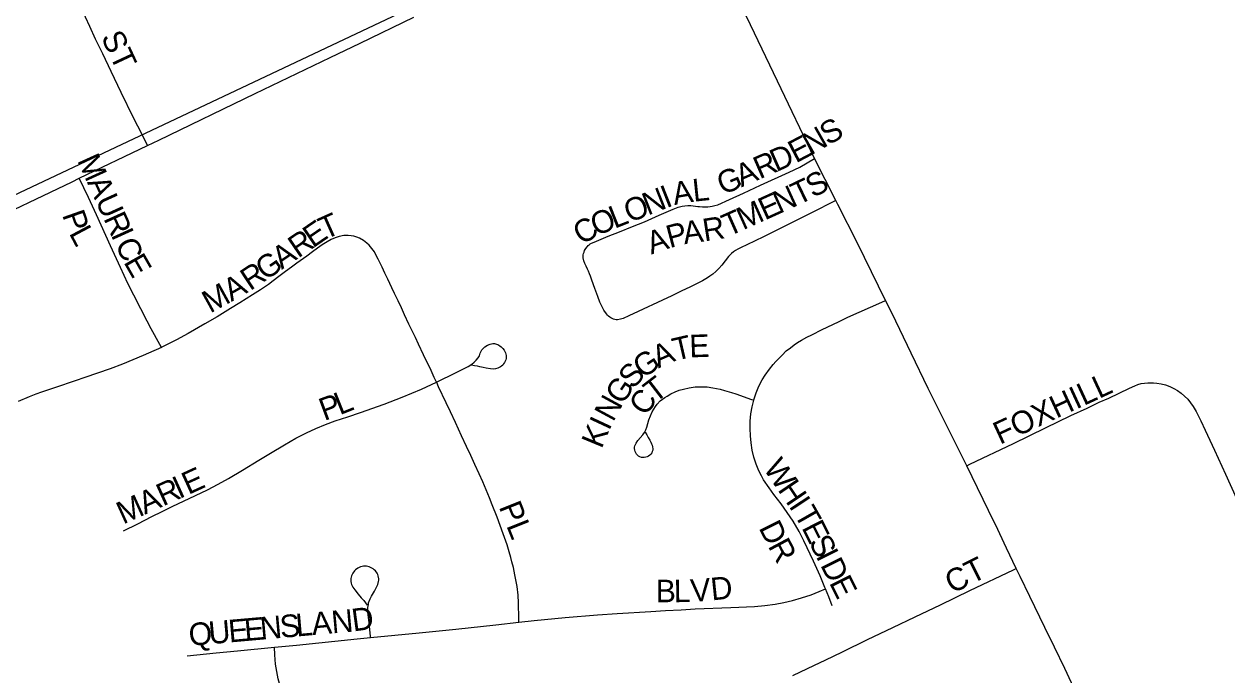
# Model space of a CAD drawing. Extents: x 1443599 to 1910620, y 1028088 to 1361369.
# Drawn here: x 1660181 to 1662843, y 1291899 to 1293339 of the extents above; entities that cross this region are included whole.
import ezdxf

# ---------------------------------------------------------------- set-up
doc = ezdxf.new("R2010")
doc.units = 0
for name, color, linetype in [('GM_X_City_Street', 7, 'Continuous'), ('GM_X_City_Street_Text', 7, 'Continuous'), ('GM_X_Section', 7, 'Continuous'), ('GM_X_State_Route', 7, 'Continuous')]:
    doc.layers.add(name, color=color, linetype=linetype)

msp = doc.modelspace()

# ---------------------------------------------------------------- linework, layer by layer
at = {"layer": 'GM_X_City_Street'}
for points in [[(1660454.7, 1293070.2), (1660442.3, 1293094.5), (1660423.6, 1293131.2), (1660395.8, 1293187.6), (1660373.8, 1293233.8), (1660355.5, 1293272.6), (1660339.3, 1293305.5), (1660327.1, 1293333.6), (1660317.3, 1293353.9), (1660309.3, 1293370.7), (1660297.5, 1293394.2), (1660282.1, 1293426.4), (1660272.8, 1293445.4), (1660248.4, 1293496), (1660225.7, 1293544.3), (1660167.3, 1293665.5), (1660165.3, 1293669.6)], [(1660924.9, 1293296.8), (1661043.8, 1293353.8)], [(1660454.7, 1293070.2), (1660479.8, 1293082.3), (1660692.6, 1293185.2), (1660858.3, 1293264.9), (1660924.9, 1293296.8)], [(1660303.2, 1292997.8), (1660454.7, 1293070.2)], [(1661977.3, 1292948.6), (1661921.7, 1292920.6), (1661885.4, 1292902.3), (1661851.5, 1292885.3), (1661817.6, 1292868.2), (1661780.6, 1292850.5), (1661767.6, 1292844.3), (1661760.8, 1292841), (1661755.6, 1292838.2), (1661750.7, 1292834.9), (1661746.2, 1292831.1), (1661740.1, 1292824.5), (1661732.8, 1292814.9), (1661725.2, 1292805.3), (1661718.8, 1292798.2), (1661711.7, 1292791.4), (1661704.9, 1292785.9), (1661698.4, 1292781), (1661693.4, 1292777.8), (1661682.1, 1292771.2), (1661670.7, 1292764.9), (1661655.9, 1292757.6), (1661635, 1292747.9), (1661614.3, 1292737.9), (1661593.6, 1292727.8), (1661540.1, 1292702.7), (1661519.2, 1292693.1), (1661507, 1292687.8), (1661500.8, 1292685.8), (1661494.4, 1292684.8), (1661491.3, 1292684.7), (1661488.3, 1292685), (1661485.3, 1292685.9), (1661482.3, 1292687.2), (1661479.7, 1292688.8), (1661477.1, 1292690.6), (1661474.5, 1292692.5), (1661471.9, 1292695.1), (1661469.7, 1292697.9), (1661464.2, 1292706), (1661459.3, 1292714.6), (1661455.3, 1292723.5), (1661450.5, 1292736.3), (1661444.2, 1292753.6), (1661437.2, 1292772.6), (1661434.2, 1292781.1), (1661432.1, 1292786.6), (1661430.1, 1292792.1), (1661428.1, 1292797), (1661425.2, 1292803.1), (1661422, 1292809.1), (1661419.7, 1292815.3), (1661418.5, 1292821.7), (1661418.4, 1292825), (1661418.6, 1292828.3), (1661419.2, 1292831.5), (1661420.2, 1292834.6), (1661421.5, 1292837.6), (1661424.2, 1292842.6), (1661426.8, 1292846.2), (1661429.2, 1292848.9), (1661431.2, 1292850.8), (1661433.7, 1292852.8), (1661436.5, 1292854.4), (1661442.6, 1292856.5), (1661473.9, 1292869.3), (1661498.6, 1292879.3), (1661527.2, 1292890.9), (1661553.8, 1292901.7), (1661586.7, 1292916), (1661607.4, 1292925.3), (1661617.4, 1292929.7), (1661628.5, 1292933.7), (1661631.5, 1292934.6), (1661637.3, 1292936), (1661643.5, 1292937), (1661649.9, 1292937.5), (1661656.5, 1292937.3), (1661671.7, 1292935.4), (1661675.9, 1292935.3), (1661682.2, 1292934.8), (1661687, 1292934.8), (1661693.9, 1292934.8), (1661699.1, 1292935.2), (1661703.7, 1292936.1), (1661709.9, 1292937.3), (1661716.2, 1292939.2), (1661741.9, 1292950.9), (1661773.1, 1292965.1), (1661810.7, 1292982.2), (1661874.2, 1293011.1), (1661898, 1293022.6), (1661929.9, 1293041.5)], [(1659882.6, 1292796.2), (1659884.8, 1292797.2), (1660080.1, 1292891), (1660287.4, 1292990.2), (1660303.2, 1292997.8)], [(1660485.3, 1292623.7), (1660481.9, 1292629.7), (1660462.3, 1292664.4), (1660453.6, 1292681.4), (1660439.6, 1292708.9), (1660424.1, 1292738.9), (1660411, 1292764.7), (1660394.3, 1292800), (1660372.9, 1292848.1), (1660341.9, 1292917.1), (1660323.7, 1292955), (1660303.2, 1292997.8)], [(1661094, 1292546.6), (1661088.6, 1292557.4), (1661081.8, 1292572.3), (1661065.1, 1292607.5), (1661054, 1292631), (1661047, 1292645.7), (1661032.9, 1292674.7), (1661023.3, 1292695.9), (1661016.5, 1292710.8), (1661008.8, 1292726.9), (1661001.2, 1292742.9), (1660995.1, 1292755.5), (1660985.8, 1292774.7), (1660979.4, 1292788), (1660973.4, 1292801), (1660968.1, 1292811.5), (1660964.7, 1292818.8), (1660961.2, 1292825.8), (1660956.4, 1292834.9), (1660951, 1292842.1), (1660944.7, 1292849.6), (1660940, 1292854.1), (1660932.1, 1292860), (1660923.5, 1292864.9), (1660917.5, 1292867.5), (1660911.2, 1292869.5), (1660904.8, 1292870.7), (1660898.3, 1292871.2), (1660888.5, 1292870.8), (1660878.8, 1292869), (1660869.4, 1292866.1), (1660860.4, 1292862.2), (1660851.7, 1292857.5), (1660840.8, 1292850.3), (1660830.8, 1292843.1), (1660819.5, 1292835), (1660806.6, 1292825.7), (1660784.8, 1292809.7), (1660773.1, 1292801.4), (1660759.6, 1292791.2), (1660745.3, 1292780.5), (1660732.7, 1292771), (1660721.9, 1292763.1), (1660704.1, 1292751), (1660686.7, 1292740.1), (1660672.8, 1292731), (1660658.9, 1292722.3), (1660638, 1292709.5), (1660608.6, 1292691.4), (1660581.6, 1292675.8), (1660544.7, 1292654.4), (1660518.7, 1292640.4), (1660486.4, 1292624.3), (1660485.3, 1292623.7)], [(1661795.8, 1292507.1), (1661796, 1292507.7), (1661801, 1292522.8), (1661807.1, 1292537.6), (1661814.4, 1292551.8), (1661821.1, 1292562.6), (1661830.4, 1292575.6), (1661838.5, 1292585.6), (1661844.9, 1292592.8), (1661858.3, 1292606.8), (1661867.6, 1292615.7), (1661876.8, 1292622.8), (1661884.9, 1292629.4), (1661892.7, 1292634.6), (1661901.5, 1292639.8), (1661913.3, 1292646.3), (1661923.9, 1292651.5), (1661947.1, 1292663.3), (1661983.5, 1292680.2), (1662003.7, 1292690.3), (1662078.7, 1292723.7), (1662087.3, 1292727.5)], [(1660485.3, 1292623.7), (1660456.6, 1292610.7), (1660444.5, 1292605.5), (1660399.1, 1292586.7), (1660371.5, 1292576.2), (1660315.7, 1292556.8), (1660294, 1292549.4), (1660250.5, 1292535), (1660219.7, 1292524.3), (1660207.6, 1292520.2), (1660192.6, 1292514.6), (1660168.6, 1292504.3)], [(1661094, 1292546.6), (1661137.3, 1292567.9), (1661163.5, 1292581.6), (1661171.8, 1292586.9), (1661177.1, 1292590.8), (1661181.8, 1292595.2), (1661185.7, 1292600.4), (1661188.7, 1292605.1), (1661190.7, 1292611.2), (1661192.5, 1292615.2), (1661194.3, 1292618), (1661198.5, 1292622.9), (1661201, 1292625), (1661206.5, 1292628.5), (1661212.7, 1292630.9), (1661218.5, 1292632), (1661222.4, 1292632), (1661226.4, 1292631), (1661229.6, 1292629.9), (1661233.8, 1292627.1), (1661237.1, 1292624.8), (1661240.6, 1292621.5), (1661243.2, 1292617.7), (1661244.8, 1292614.9), (1661246.2, 1292611.9), (1661247.2, 1292608.7), (1661247.9, 1292605.6), (1661248.1, 1292602.3), (1661247.6, 1292599.1), (1661246.9, 1292595.9), (1661245.7, 1292592.9), (1661244.2, 1292589.9), (1661242.3, 1292587.2), (1661240.2, 1292584.7), (1661237.8, 1292582.5), (1661235.1, 1292580.7), (1661229.2, 1292577.8), (1661224.3, 1292576.5), (1661219.6, 1292575.8), (1661213, 1292576), (1661203.4, 1292577.9), (1661196.9, 1292579.2), (1661189.9, 1292580.7), (1661184.4, 1292581.8), (1661178.2, 1292583.1), (1661170.9, 1292584.6)], [(1660401.2, 1292218), (1660432.8, 1292233.4), (1660463.7, 1292249.3), (1660487.1, 1292260.9), (1660510.7, 1292272.3), (1660534.4, 1292283.6), (1660587.5, 1292308.9), (1660610.9, 1292320.8), (1660633.9, 1292333.4), (1660664.8, 1292352), (1660701, 1292374.4), (1660726.2, 1292389.8), (1660757.2, 1292408.2), (1660782.9, 1292422.7), (1660806.3, 1292434.7), (1660827.1, 1292444.2), (1660848.2, 1292453.2), (1660869.7, 1292461.2), (1660897.7, 1292470.1), (1660925.6, 1292479.6), (1660978.2, 1292498.1), (1661018, 1292513.3), (1661060.5, 1292531), (1661094, 1292546.6)], [(1661276.1, 1292016), (1661275.9, 1292023.4), (1661274.9, 1292058.4), (1661274.2, 1292075.9), (1661272, 1292095), (1661269.4, 1292109.7), (1661267.3, 1292120.6), (1661263.8, 1292136.5), (1661260.8, 1292149.2), (1661258.2, 1292158.6), (1661254.6, 1292171.2), (1661249.8, 1292186.9), (1661241.4, 1292211.6), (1661227.8, 1292248.2), (1661217.1, 1292275.6), (1661211.1, 1292290.7), (1661204, 1292308.5), (1661196.3, 1292326.3), (1661188.3, 1292343.9), (1661178.8, 1292364.3), (1661169.4, 1292384.4), (1661160, 1292404.7), (1661148.9, 1292428), (1661135.6, 1292457.3), (1661124.8, 1292480.8), (1661115.1, 1292501.4), (1661098.5, 1292536.8), (1661094.4, 1292545.7), (1661094, 1292546.6)], [(1662267.3, 1292362), (1662273.9, 1292365.1), (1662370.3, 1292411.1), (1662441, 1292445.9), (1662497.4, 1292472.7), (1662533.1, 1292489.3), (1662559.6, 1292502.2), (1662581.6, 1292511.6), (1662626.9, 1292533.2), (1662638.8, 1292538.8), (1662645.7, 1292541.4), (1662653.1, 1292543.5), (1662660.5, 1292544.6), (1662667.8, 1292545.6), (1662674.7, 1292545.1), (1662680, 1292545.1), (1662687.5, 1292544.3), (1662697.1, 1292542.8), (1662706.6, 1292540.5), (1662715.9, 1292537.1), (1662724.8, 1292532.9), (1662733.3, 1292528), (1662741.3, 1292522.3), (1662748.8, 1292516), (1662755.8, 1292509), (1662762.1, 1292501.4), (1662767.7, 1292493.3), (1662774.3, 1292482), (1662784.5, 1292461.4), (1662794.6, 1292440.8), (1662815, 1292396.4), (1662839.4, 1292343.2), (1662877.8, 1292258.7)], [(1661555.6, 1292436.3), (1661558.8, 1292430.3), (1661562.3, 1292424.2), (1661565.5, 1292418.3), (1661567.7, 1292414.2), (1661569.5, 1292410.6), (1661570.7, 1292407.3), (1661571.6, 1292403.7), (1661572.3, 1292399.5), (1661572.1, 1292396.3), (1661571.3, 1292393.1), (1661569.9, 1292390.2), (1661568, 1292387.5), (1661565.6, 1292385.2), (1661562.9, 1292383.3), (1661560, 1292381.8), (1661556.8, 1292380.7), (1661553.6, 1292380.2), (1661550.3, 1292380.1), (1661547, 1292380.5), (1661543.9, 1292381.5), (1661541, 1292383), (1661538.5, 1292385), (1661536.3, 1292387.4), (1661534.6, 1292390.3), (1661533.4, 1292393.3), (1661532.4, 1292396), (1661532.1, 1292399.7), (1661532.2, 1292403), (1661532.8, 1292406.1), (1661533.9, 1292409.2), (1661535.4, 1292412.1), (1661539.2, 1292417.6), (1661550, 1292430.1), (1661553.9, 1292435.4), (1661557.1, 1292441.1), (1661559.4, 1292447.3), (1661563.9, 1292463.1), (1661567, 1292472.5), (1661571.1, 1292481.5), (1661574.3, 1292487.2), (1661578, 1292492.7), (1661582.1, 1292497.8), (1661588.7, 1292505.1), (1661593.5, 1292509.5), (1661598.6, 1292513.1), (1661604.1, 1292516.1), (1661612.4, 1292521), (1661621.5, 1292525.1), (1661630.7, 1292528.7), (1661640.2, 1292531.6), (1661653, 1292534.4), (1661666.1, 1292536.1), (1661679.2, 1292536.7), (1661692.3, 1292536.2), (1661705.4, 1292534.5), (1661721.4, 1292531.1), (1661731, 1292528.6), (1661746.6, 1292523.7), (1661756, 1292520.7), (1661791, 1292508.7), (1661795.8, 1292507.1)], [(1661954.5, 1292089.6), (1661953.3, 1292092.3), (1661942.4, 1292118.1), (1661927.7, 1292151.2), (1661906.5, 1292195.9), (1661896, 1292216.4), (1661882.7, 1292239.3), (1661869.8, 1292258.6), (1661856.4, 1292277.5), (1661840.3, 1292298.1), (1661829.8, 1292313.2), (1661817.2, 1292331.1), (1661812.5, 1292339.4), (1661806.8, 1292350.8), (1661800.9, 1292365.7), (1661796, 1292380.9), (1661792.4, 1292396.5), (1661789.9, 1292412.3), (1661788.3, 1292428.3), (1661787.8, 1292444.4), (1661788.1, 1292460.4), (1661789.6, 1292476.4), (1661792.1, 1292492.1), (1661795.8, 1292507.1)], [(1660948.1, 1291982.2), (1660948, 1291984), (1660944.9, 1292014.2), (1660943.5, 1292025.9), (1660942.2, 1292038.9), (1660942.2, 1292048.7), (1660943, 1292055.2), (1660943.7, 1292058.4), (1660947.2, 1292067.6), (1660950.2, 1292073.4), (1660956.8, 1292084.6), (1660961.4, 1292093.3), (1660963.8, 1292099.3), (1660965.6, 1292105.6), (1660966, 1292108.8), (1660966.1, 1292112), (1660965.1, 1292118.3), (1660963.9, 1292121.2), (1660962.4, 1292124.1), (1660958.5, 1292129.3), (1660956.2, 1292131.6), (1660953.6, 1292133.7), (1660950.9, 1292135.5), (1660945, 1292138.3), (1660941.9, 1292139.2), (1660938.6, 1292139.7), (1660932.1, 1292139.7), (1660929, 1292139.1), (1660925.9, 1292138.2), (1660920, 1292135.4), (1660914.8, 1292131.6), (1660912.5, 1292129.3), (1660908.8, 1292124.3), (1660907.3, 1292121.5), (1660906, 1292118.5), (1660905.1, 1292115.4), (1660904.6, 1292112.2), (1660904.3, 1292108.9), (1660904.4, 1292105.6), (1660904.9, 1292102.4), (1660905.8, 1292099.2), (1660908.7, 1292093.4), (1660912.8, 1292087.4), (1660920.2, 1292078.1), (1660927.4, 1292070), (1660932.7, 1292063.6), (1660940.7, 1292053.4)], [(1661881.9, 1291897.8), (1661930.3, 1291921), (1661953.5, 1291932.1), (1661992, 1291950.5), (1662047.6, 1291977.4), (1662103.4, 1292003.9), (1662152.9, 1292027.7), (1662209.2, 1292054.2), (1662273.4, 1292086.1), (1662370, 1292132), (1662376.3, 1292135)], [(1661276.1, 1292016), (1661309.6, 1292019.7), (1661378.1, 1292026), (1661450, 1292032.1), (1661493.3, 1292035.1), (1661567.7, 1292039.4), (1661600.4, 1292041.8), (1661635.3, 1292043.5), (1661666, 1292045.1), (1661744.7, 1292048.3), (1661797.1, 1292050.9), (1661820, 1292052.9), (1661842.8, 1292056), (1661862.1, 1292059.6), (1661881.3, 1292064.2), (1661901.1, 1292069.8), (1661922.6, 1292076.4), (1661940.1, 1292083.6), (1661954.5, 1292089.6)], [(1661969.5, 1292052.2), (1661961.6, 1292071.8), (1661954.5, 1292089.6)], [(1660948.1, 1291982.2), (1661001.3, 1291987.3), (1661055.2, 1291992.5), (1661136.8, 1292000.8), (1661224.8, 1292010.2), (1661276.1, 1292016)], [(1660542.4, 1291941.3), (1660606.5, 1291947.9), (1660653.5, 1291952.8), (1660735.2, 1291960.4)], [(1660735.2, 1291960.4), (1660784.2, 1291965), (1660918, 1291979.2), (1660948.1, 1291982.2)], [(1660759, 1291848.1), (1660753.6, 1291859.9), (1660748.1, 1291875.2), (1660743.7, 1291890.9), (1660740.2, 1291906.7), (1660737.9, 1291922.8), (1660736, 1291944), (1660735.2, 1291960.4)]]:
    msp.add_lwpolyline(points, dxfattribs=at)
at = {"layer": 'GM_X_Section'}
msp.add_lwpolyline([(1665442.5, 1295692.2), (1665325.3, 1290300.7), (1659972.3, 1290315.2), (1660038.3, 1292903.7), (1664833.2, 1295167.5), (1664574.3, 1295722.4)], close=True, dxfattribs=at)
at = {"layer": 'GM_X_State_Route'}
for points in [[(1662330.4, 1292231.8), (1662327.2, 1292238.6), (1662267.3, 1292362), (1662181.8, 1292532.9), (1662144.1, 1292610.8), (1662101.7, 1292698.3), (1662087.3, 1292727.5), (1662024.9, 1292854.4), (1661982, 1292939.5), (1661977.3, 1292948.6), (1661929.9, 1293041.5), (1661848, 1293212.6), (1661788.8, 1293336.8), (1661757.3, 1293401.6), (1661715.6, 1293489.5), (1661667.3, 1293591.1), (1661643, 1293640.1)], [(1663037.7, 1290779.5), (1662991, 1290875.9), (1662989.1, 1290879.6), (1662942, 1290976.7), (1662932.2, 1290996.9), (1662875, 1291115.1), (1662821.5, 1291224.2), (1662749.2, 1291371.4), (1662701.7, 1291468.7), (1662632.5, 1291610.2), (1662575.3, 1291724.7), (1662554.9, 1291766), (1662524.4, 1291827.7), (1662518.2, 1291840.2), (1662483.7, 1291913.2), (1662461.1, 1291960.6), (1662439.8, 1292004.3), (1662406.4, 1292072.7), (1662384.9, 1292117), (1662376.3, 1292135), (1662355, 1292179.8), (1662330.4, 1292231.8)]]:
    msp.add_lwpolyline(points, dxfattribs=at)

# ---------------------------------------------------------------- texts
at = {"layer": 'GM_X_City_Street_Text'}
for s, rotation, p in [('ST', 295.0177, (1660350.9, 1293310)), ('S', 29.7341, (1661959.9, 1293069.5)), ('N', 29.6825, (1661921.6, 1293047.7)), ('E', 27.7058, (1661888.8, 1293030.4)), ('M', 294.4063, (1660298.1, 1293037.2)), ('R', 23.5839, (1661808.8, 1292995)), ('D', 23.9418, (1661845.4, 1293011)), ('A', 23.5488, (1661768.4, 1292977.4)), ('L', 5.9118, (1661662.6, 1292945.8)), ('G', 22.7107, (1661727.1, 1292960.1)), ('T', 25.723, (1661893.5, 1292937.5)), ('S', 27.4987, (1661926.7, 1292953.6)), ('A', 294.4099, (1660320, 1292989.1)), ('N', 21.594, (1661561.4, 1292914.9)), ('I', 21.5741, (1661602.3, 1292931.1)), ('A', 9.7497, (1661620.1, 1292938.4)), ('N', 24.5256, (1661852.4, 1292918.8)), ('U', 294.4042, (1660338.1, 1292949.1)), ('O', 21.5792, (1661520.5, 1292898.7)), ('M', 24.222, (1661771.9, 1292882.5)), ('E', 24.3283, (1661820.2, 1292904.2)), ('P', 289.3855, (1660265, 1292916.9)), ('R', 294.3817, (1660356.3, 1292909)), ('T', 24.1455, (1660847.3, 1292861)), ('O', 22.2316, (1661447.1, 1292869.2)), ('L', 21.5731, (1661487.7, 1292885.8)), ('T', 23.9326, (1661739.5, 1292868.1)), ('L', 298.0197, (1660279.9, 1292876.3)), ('I', 294.398, (1660372.7, 1292872.9)), ('E', 34.4151, (1660820.3, 1292842.3)), ('C', 32.7469, (1661416, 1292848.9)), ('P', 14.8909, (1661609.7, 1292843)), ('A', 7.9138, (1661642.2, 1292851.7)), ('R', 8.9446, (1661686.7, 1292857.9)), ('C', 294.7062, (1660381.9, 1292852.6)), ('R', 34.3972, (1660787.6, 1292819.9)), ('A', 19.0156, (1661569, 1292828.9)), ('A', 34.424, (1660751.4, 1292795)), ('E', 299.7175, (1660400.6, 1292812.4)), ('R', 33.5845, (1660681.4, 1292747.8)), ('G', 34.4082, (1660715, 1292770.1)), ('M', 28.8954, (1660593.1, 1292698.2)), ('A', 29.5704, (1660639.9, 1292724.1)), ('T', 12.9496, (1661622.2, 1292593.8)), ('E', 1.9947, (1661654, 1292601.4)), ('A', 23.9736, (1661584.4, 1292576.8)), ('G', 33.3931, (1661549.6, 1292553.6)), ('S', 47.6473, (1661528.3, 1292529.7)), ('G', 55.9643, (1661504.9, 1292494.7)), ('T', 37.5419, (1661576.7, 1292499.1)), ('FOXHILL', 24.8431, (1662340.4, 1292408.1)), ('P', 20.345, (1660845.5, 1292460.7)), ('L', 21.7079, (1660879.7, 1292473.4)), ('N', 61.4994, (1661484.6, 1292457.2)), ('C', 54.5922, (1661556.5, 1292469.7)), ('I', 64.9989, (1661475.6, 1292437.9)), ('K', 67.4558, (1661459, 1292397.8)), ('W', 304.1284, (1661815.4, 1292356.5)), ('E', 24.5978, (1660544.9, 1292297.1)), ('R', 24.382, (1660488.6, 1292271.6)), ('I', 24.3818, (1660524.6, 1292287.9)), ('H', 304.1517, (1661847.5, 1292309.1)), ('A', 24.3752, (1660448.5, 1292253.4)), ('M', 24.3897, (1660400.4, 1292231.6)), ('PL', 291.8039, (1661231.1, 1292271.1)), ('I', 303.3869, (1661872.1, 1292272.9)), ('T', 299.5721, (1661883.7, 1292255.2)), ('D', 296.653, (1661805.9, 1292224.9)), ('E', 296.785, (1661900.8, 1292225.2)), ('R', 298.0687, (1661826.3, 1292184.4)), ('S', 296.5651, (1661916.6, 1292193.8)), ('I', 296.5692, (1661932.4, 1292162.3)), ('D', 296.5651, (1661942.2, 1292142.7)), ('CT', 26.576, (1662234.6, 1292078)), ('D', 5.8895, (1661702.9, 1292063.9)), ('E', 296.5651, (1661961.9, 1292103.3)), ('B', 0.1457, (1661578.9, 1292059.9)), ('L', 0.8326, (1661619.1, 1292060)), ('V', 4.0198, (1661657.3, 1292060.6)), ('A', 5.0341, (1660819.5, 1291987.2)), ('N', 5.0341, (1660863.3, 1291991)), ('D', 7.7691, (1660909.7, 1291995.2)), ('Q', 5.0341, (1660547.7, 1291963.2)), ('U', 5.0341, (1660591.6, 1291967.1)), ('E', 5.0336, (1660635.4, 1291970.9)), ('E', 5.0336, (1660670.5, 1291974)), ('N', 5.0341, (1660705.5, 1291977.1)), ('S', 5.0571, (1660749.4, 1291981)), ('L', 5.0336, (1660784.4, 1291984.1))]:
    msp.add_text(s, height=50, rotation=rotation, dxfattribs=at).set_placement(p)

doc.saveas('drawing.dxf')
